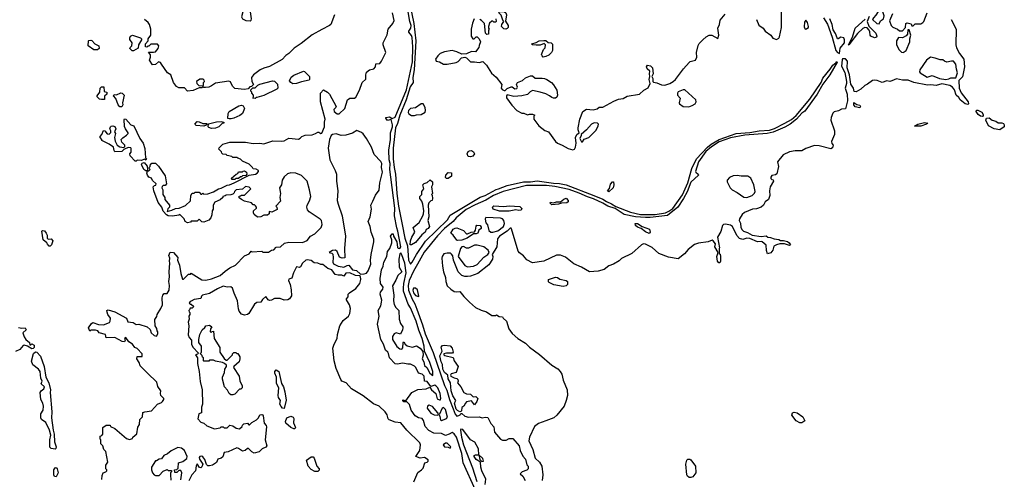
# Model space of a CAD drawing. Extents: x 2386423 to 2568864, y 578392 to 761999.
# Tile 269 of 454: x 2443189 to 2453380, y 731148 to 735904. Entities that reach past the tile are written whole.
import ezdxf

# ---------------------------------------------------------------- set-up
doc = ezdxf.new("R2010")
doc.units = 0

msp = doc.modelspace()

# ---------------------------------------------------------------- linework, layer by layer
at = {"layer": '0CON05XD'}
for points in [[(2447160, 736385), (2447269, 735865), (2447289, 735685), (2447273, 735387), (2447259, 735305), (2447260, 735255), (2447232, 735208), (2447189, 735075), (2447122, 734918), (2447099, 734831), (2447080, 734785), (2447056, 734575), (2447056, 734465), (2447066, 734375), (2447080, 734305), (2447092, 734105), (2447110, 733975), (2447146, 733785), (2447176, 733645), (2447204, 733564), (2447213, 733415), (2447235, 733376), (2447252, 733395), (2447295, 733475), (2447389, 733611), (2447616, 733835), (2447645, 733881), (2447955, 734069), (2448005, 734086), (2448122, 734148), (2448146, 734154), (2448235, 734187), (2448405, 734227), (2448475, 734227), (2448545, 734238), (2448714, 734214), (2448775, 734211), (2448846, 734194), (2449133, 734085), (2449226, 734046), (2449262, 734022), (2449315, 734000), (2449360, 733970), (2449512, 733912), (2449615, 733889), (2449691, 733889), (2449765, 733889), (2449873, 733907), (2449908, 733922), (2449949, 733951), (2450048, 734092), (2450103, 734217), (2450147, 734365), (2450194, 734465), (2450308, 734585), (2450345, 734615), (2450428, 734665), (2450605, 734727), (2450745, 734737), (2450843, 734753), (2450949, 734761), (2451001, 734779), (2451107, 734833), (2451178, 734872), (2451227, 734913), (2451368, 735082), (2451486, 735254), (2451502, 735298), (2451579, 735391), (2451605, 735435), (2451639, 735461), (2451645, 735473), (2451649, 735465), (2451573, 735335), (2451503, 735237), (2451443, 735135), (2451315, 734959)], [(2445575, 735892), (2445585, 735900), (2445588, 735915), (2445578, 735985), (2445549, 736029), (2445535, 736040), (2445515, 736040), (2445498, 736012), (2445498, 735985), (2445483, 735933), (2445494, 735914), (2445530, 735895), (2445575, 735892)], [(2450816, 735906), (2450839, 735849), (2450885, 735818), (2450906, 735785), (2450962, 735745), (2450984, 735714), (2451022, 735698), (2451045, 735712), (2451054, 735726), (2451074, 735825), (2451073, 736013)], [(2446448, 735955), (2446408, 735855), (2446396, 735844), (2446315, 735803), (2446215, 735747), (2446103, 735657), (2446029, 735611), (2445975, 735554), (2445945, 735533), (2445905, 735493), (2445775, 735420), (2445715, 735403), (2445678, 735385), (2445608, 735335), (2445588, 735305), (2445590, 735265), (2445610, 735235), (2445588, 735212), (2445572, 735208), (2445555, 735190), (2445515, 735183), (2445415, 735192), (2445390, 735215), (2445370, 735260), (2445355, 735268), (2445215, 735248), (2445175, 735219), (2445145, 735206), (2445112, 735202), (2445093, 735203), (2445085, 735210), (2445075, 735200), (2445045, 735200), (2444985, 735170), (2444924, 735164), (2444895, 735200), (2444835, 735201), (2444812, 735212), (2444781, 735255), (2444754, 735334), (2444720, 735355), (2444658, 735445), (2444645, 735460), (2444625, 735468), (2444595, 735440), (2444565, 735438), (2444534, 735484), (2444542, 735515), (2444542, 735542), (2444522, 735568), (2444575, 735568), (2444595, 735573), (2444622, 735605), (2444628, 735635), (2444615, 735650), (2444545, 735650), (2444525, 735630), (2444515, 735630), (2444505, 735620), (2444490, 735625), (2444490, 735655), (2444520, 735685), (2444518, 735705), (2444547, 735745), (2444546, 735805), (2444531, 735855), (2444518, 735875), (2444481, 735905)], [(2446397, 735133), (2446463, 735005), (2446462, 734995), (2446439, 734975), (2446442, 734955), (2446475, 734931), (2446495, 734929), (2446554, 734986), (2446583, 735075), (2446605, 735093), (2446655, 735092), (2446667, 735103), (2446706, 735174), (2446733, 735255), (2446772, 735288), (2446771, 735335), (2446780, 735360), (2446808, 735385), (2446854, 735396), (2446870, 735415), (2446874, 735446), (2446915, 735450), (2446934, 735475), (2446978, 735565), (2446950, 735645), (2446950, 735665), (2446992, 735748), (2447003, 735807), (2447052, 735865), (2447065, 735895), (2447046, 735976)], [(2447907, 731035), (2447779, 731319), (2447766, 731415), (2447709, 731585), (2447685, 731619), (2447665, 731633), (2447634, 731615), (2447595, 731603), (2447555, 731623), (2447475, 731626), (2447422, 731652), (2447384, 731695), (2447367, 731757), (2447356, 731776), (2447315, 731784), (2447282, 731805), (2447242, 731862), (2447224, 731924), (2447195, 731950), (2447165, 731950), (2447153, 731963), (2447155, 731970), (2447185, 731960), (2447248, 732045), (2447311, 732079), (2447396, 732084), (2447435, 732100), (2447452, 732075), (2447497, 732037), (2447510, 731980), (2447535, 731969), (2447545, 731972), (2447549, 731985), (2447541, 732035), (2447515, 732094), (2447495, 732116), (2447485, 732121), (2447445, 732110), (2447405, 732159), (2447380, 732165), (2447375, 732216), (2447355, 732236), (2447318, 732248), (2447289, 732305), (2447275, 732320), (2447235, 732339), (2447205, 732339), (2447155, 732349), (2447095, 732340), (2447075, 732342), (2447016, 732406), (2447005, 732450), (2446998, 732465), (2446974, 732484), (2446953, 732545), (2446926, 732595), (2446892, 732755), (2446911, 732835), (2446899, 732895), (2446926, 732945), (2446935, 732980), (2446937, 733003), (2446921, 733065), (2446924, 733086), (2446946, 733115), (2446950, 733135), (2446924, 733175), (2446919, 733225), (2446933, 733315), (2446950, 733355), (2446957, 733395), (2446990, 733455), (2446996, 733505), (2447021, 733535), (2447040, 733595), (2447041, 733625), (2447028, 733665), (2447045, 733690), (2447055, 733690), (2447058, 733665), (2447091, 733605), (2447098, 733548), (2447105, 733539), (2447123, 733537), (2447133, 733555), (2447104, 733715), (2447092, 733752), (2447067, 733875), (2447070, 733955), (2447031, 734275), (2447021, 734355), (2447024, 734415), (2447012, 734455), (2447011, 734555), (2447028, 734665), (2447028, 734735), (2447046, 734795), (2447047, 734815), (2447035, 734871), (2446995, 734862), (2446977, 734885), (2446978, 734892), (2447015, 734898), (2447045, 734881), (2447075, 734895), (2447191, 735179), (2447253, 735467), (2447258, 735625), (2447251, 735721), (2447245, 735740), (2447216, 735775), (2447216, 735785), (2447238, 735815), (2447242, 735845), (2447227, 735885), (2447210, 735985)], [(2447943, 735637), (2447940, 735615), (2447905, 735572), (2447864, 735576), (2447815, 735552), (2447765, 735548), (2447712, 735572), (2447665, 735584), (2447585, 735572), (2447542, 735555), (2447515, 735532), (2447492, 735495), (2447500, 735475), (2447535, 735467), (2447574, 735444), (2447615, 735443), (2447707, 735463), (2447727, 735473), (2447762, 735508), (2447795, 735518), (2447815, 735508), (2447855, 735468), (2447895, 735470), (2447945, 735460), (2447982, 735472), (2448022, 735435), (2448071, 735351), (2448119, 735309), (2448180, 735235), (2448172, 735195), (2448182, 735182), (2448205, 735170), (2448215, 735172), (2448235, 735192), (2448275, 735210), (2448285, 735210), (2448315, 735188), (2448335, 735192), (2448340, 735205), (2448330, 735235), (2448340, 735255), (2448394, 735276), (2448425, 735302), (2448475, 735322), (2448495, 735322), (2448525, 735298), (2448595, 735301), (2448620, 735295), (2448645, 735287), (2448693, 735253), (2448715, 735230), (2448750, 735175), (2448757, 735125), (2448749, 735101), (2448735, 735092), (2448715, 735092), (2448695, 735098), (2448672, 735115), (2448635, 735137), (2448576, 735156), (2448495, 735172), (2448471, 735159), (2448445, 735130), (2448385, 735118), (2448305, 735110), (2448234, 735126), (2448226, 735115), (2448228, 735095), (2448281, 735021), (2448335, 734964), (2448385, 734936), (2448406, 734936), (2448445, 734920), (2448465, 734928), (2448495, 734928), (2448515, 734920), (2448520, 734915), (2448510, 734905), (2448510, 734875), (2448563, 734805), (2448625, 734757), (2448662, 734745), (2448734, 734645), (2448755, 734626), (2448805, 734606), (2448865, 734571), (2448915, 734556), (2448931, 734565), (2448942, 734585), (2448947, 734625), (2448941, 734685), (2448955, 734718), (2448980, 734735), (2448969, 734765), (2448970, 734785), (2448988, 734875), (2449018, 734955), (2449055, 734978), (2449125, 734972), (2449165, 734982), (2449185, 734998), (2449225, 735000), (2449339, 735061), (2449385, 735081), (2449435, 735090), (2449475, 735112), (2449605, 735133), (2449650, 735175), (2449695, 735200), (2449713, 735245), (2449704, 735285), (2449711, 735315), (2449706, 735345), (2449712, 735372), (2449684, 735395), (2449678, 735415), (2449687, 735433), (2449718, 735428), (2449740, 735405), (2449744, 735345), (2449732, 735315), (2449742, 735295), (2449743, 735265), (2449749, 735259), (2449785, 735252), (2449832, 735232), (2449865, 735228), (2449917, 735243), (2449952, 735265), (2449978, 735285), (2450058, 735395), (2450117, 735463), (2450128, 735472), (2450183, 735487), (2450196, 735515), (2450194, 735566), (2450213, 735637), (2450223, 735657), (2450260, 735695), (2450294, 735726), (2450325, 735744), (2450353, 735743), (2450415, 735710), (2450426, 735745), (2450416, 735815), (2450432, 735855), (2450440, 735900), (2450490, 735960)], [(2447892, 735915), (2447875, 735870), (2447862, 735805), (2447863, 735735), (2447878, 735708), (2447892, 735708), (2447913, 735727), (2447925, 735728), (2447946, 735706), (2447960, 735675), (2447943, 735637)], [(2448117, 735915), (2448120, 735885), (2448115, 735880), (2448095, 735880), (2448085, 735890), (2448075, 735890), (2448052, 735868), (2448040, 735835), (2448040, 735815), (2448048, 735805), (2448040, 735795), (2448040, 735755), (2448025, 735750), (2448010, 735765), (2448000, 735865), (2447970, 735895), (2447950, 735905)], [(2448222, 735808), (2448201, 735811), (2448177, 735835), (2448178, 735855), (2448200, 735885), (2448188, 735898), (2448171, 735951), (2448147, 735975), (2448155, 735990), (2448206, 735986), (2448220, 735975), (2448227, 735955), (2448218, 735888), (2448246, 735845), (2448246, 735825), (2448235, 735813), (2448222, 735808)], [(2451510, 735925), (2451549, 735859), (2451598, 735725), (2451636, 735585), (2451655, 735565), (2451675, 735555), (2451680, 735610), (2451725, 735665), (2451727, 735697), (2451718, 735715), (2451687, 735723), (2451662, 735708), (2451655, 735708), (2451650, 735715), (2451633, 735763), (2451610, 735800), (2451598, 735855), (2451573, 735913)], [(2451981, 735939), (2451962, 735885), (2451978, 735838), (2452049, 735765), (2452060, 735735), (2452056, 735724), (2452035, 735718), (2451998, 735735), (2451990, 735745), (2451988, 735778), (2451980, 735795), (2451959, 735819), (2451935, 735825), (2451915, 735814), (2451860, 735760), (2451782, 735658), (2451775, 735641)], [(2452085, 735862), (2452098, 735892), (2452128, 735912), (2452136, 735945), (2452124, 735985), (2452105, 736003), (2452095, 736003), (2452075, 735988), (2452050, 735950), (2452025, 735925), (2452017, 735905), (2452060, 735865), (2452085, 735862)], [(2452224, 735966), (2452193, 735893), (2452208, 735845), (2452226, 735826), (2452275, 735808), (2452295, 735790), (2452325, 735790)], [(2452325, 735790), (2452358, 735822), (2452360, 735865), (2452375, 735872), (2452415, 735860), (2452422, 735842), (2452435, 735840), (2452458, 735862), (2452515, 735862), (2452536, 735874), (2452547, 735885), (2452581, 735975)], [(2452829, 735905), (2452881, 735805), (2452879, 735645), (2452884, 735614), (2452916, 735555), (2452960, 735495), (2452968, 735415), (2452954, 735346), (2452947, 735313), (2452908, 735275), (2452912, 735195), (2452935, 735149), (2453006, 735056), (2453010, 735035), (2453004, 735026), (2452975, 735035), (2452924, 735074), (2452909, 735099), (2452883, 735125), (2452865, 735178), (2452845, 735206), (2452815, 735222), (2452735, 735242), (2452675, 735224), (2452621, 735231), (2452585, 735228), (2452444, 735256), (2452385, 735279), (2452325, 735279), (2452265, 735291), (2452215, 735270), (2452195, 735266), (2452165, 735271), (2452115, 735254), (2452065, 735274), (2452035, 735279), (2452015, 735274), (2451965, 735236), (2451938, 735225), (2451895, 735184), (2451845, 735158), (2451825, 735160), (2451819, 735195), (2451793, 735237), (2451776, 735335), (2451754, 735405), (2451756, 735476), (2451735, 735499), (2451705, 735498), (2451701, 735489), (2451696, 735425), (2451729, 735359), (2451745, 735265), (2451746, 735244), (2451734, 735195), (2451754, 735135), (2451756, 735064), (2451735, 734983), (2451695, 734979), (2451665, 734961), (2451618, 734952), (2451604, 734936), (2451588, 734892), (2451584, 734865), (2451624, 734755), (2451621, 734715), (2451591, 734645), (2451595, 734622), (2451607, 734605), (2451601, 734579), (2451585, 734567), (2451465, 734598), (2451415, 734604), (2451325, 734573), (2451285, 734546), (2451215, 734548), (2451155, 734536), (2451090, 734505), (2451033, 734435), (2451043, 734385), (2451025, 734310), (2451012, 734298), (2450975, 734292), (2450963, 734275), (2450965, 734260), (2450975, 734250), (2450988, 734248), (2450990, 734235), (2450958, 734175), (2450948, 734135), (2450953, 734085), (2450939, 734045), (2450905, 734020), (2450886, 733985), (2450865, 733966), (2450815, 733948), (2450774, 733944), (2450691, 733909), (2450665, 733889), (2450638, 733845), (2450636, 733825), (2450648, 733798), (2450654, 733755), (2450665, 733730), (2450682, 733715), (2450722, 733702), (2450770, 733675), (2450865, 733660), (2450915, 733668), (2450932, 733655), (2450961, 733651), (2450998, 733635), (2451045, 733629), (2451065, 733619), (2451095, 733620), (2451135, 733608), (2451154, 733595), (2451166, 733575), (2451155, 733566), (2451105, 733586), (2451055, 733586), (2451022, 733575), (2450995, 733560), (2450985, 733520), (2450965, 733492), (2450930, 733480), (2450918, 733515), (2450915, 733570), (2450875, 733606), (2450865, 733610), (2450825, 733604), (2450745, 733641), (2450715, 733642), (2450675, 733629), (2450640, 733640), (2450610, 733670), (2450566, 733765), (2450545, 733778), (2450493, 733787), (2450475, 733784), (2450464, 733775), (2450445, 733714), (2450412, 733655), (2450432, 733545), (2450428, 733535), (2450430, 733485), (2450438, 733478), (2450444, 733455), (2450441, 733405), (2450435, 733390), (2450425, 733387), (2450411, 733405), (2450404, 733455), (2450420, 733495), (2450384, 733554), (2450392, 733585), (2450367, 733617), (2450355, 733622), (2450315, 733605), (2450215, 733592), (2450175, 733578), (2450109, 733525), (2450070, 733480), (2450005, 733431), (2449903, 733447), (2449805, 733485), (2449736, 733546), (2449665, 733583), (2449645, 733585), (2449625, 733575), (2449525, 733485), (2449418, 733432), (2449395, 733410), (2449336, 733374), (2449285, 733358), (2449239, 733321), (2449177, 733303), (2449085, 733294), (2449005, 733344), (2448925, 733379), (2448837, 733447), (2448785, 733469), (2448745, 733468), (2448614, 733406), (2448495, 733389), (2448439, 733419), (2448405, 733461), (2448361, 733491), (2448348, 733508)], [(2451325, 735808), (2451335, 735812), (2451352, 735825), (2451352, 735835), (2451342, 735875), (2451325, 735898), (2451311, 735879), (2451309, 735829), (2451315, 735812), (2451325, 735808)], [(2451775, 735641), (2451767, 735645), (2451808, 735722), (2451836, 735815), (2451941, 735909)], [(2444365, 735582), (2444353, 735583), (2444330, 735605), (2444332, 735618), (2444350, 735635), (2444352, 735665), (2444329, 735699), (2444328, 735715), (2444336, 735735), (2444355, 735744), (2444440, 735715), (2444450, 735705), (2444450, 735695), (2444418, 735645), (2444415, 735610), (2444365, 735582)], [(2452335, 735566), (2452345, 735571), (2452364, 735586), (2452402, 735675), (2452402, 735705), (2452412, 735745), (2452395, 735800), (2452382, 735798), (2452378, 735755), (2452363, 735737), (2452325, 735718), (2452285, 735720), (2452263, 735685), (2452264, 735646), (2452289, 735595), (2452315, 735570), (2452335, 735566)], [(2443995, 735592), (2443955, 735592), (2443898, 735635), (2443900, 735685), (2443905, 735690), (2443925, 735692), (2443935, 735688), (2443966, 735656), (2444008, 735635), (2444010, 735605), (2443995, 735592)], [(2448608, 735518), (2448595, 735530), (2448590, 735545), (2448612, 735595), (2448627, 735613), (2448630, 735645), (2448618, 735658), (2448575, 735642), (2448535, 735640), (2448493, 735643), (2448490, 735655), (2448535, 735667), (2448565, 735687), (2448615, 735690), (2448635, 735690), (2448658, 735668), (2448690, 735665), (2448702, 735652), (2448702, 735585), (2448692, 735565), (2448665, 735538), (2448635, 735522), (2448608, 735518)], [(2452775, 735287), (2452805, 735294), (2452825, 735302), (2452877, 735303), (2452896, 735354), (2452884, 735394), (2452879, 735445), (2452854, 735474), (2452835, 735476), (2452785, 735464), (2452760, 735475), (2452745, 735490), (2452715, 735488), (2452665, 735507), (2452615, 735517), (2452574, 735486), (2452504, 735385), (2452503, 735365), (2452509, 735355), (2452580, 735310), (2452635, 735326), (2452708, 735295), (2452775, 735287)], [(2446015, 735240), (2445994, 735254), (2445983, 735273), (2445999, 735311), (2446025, 735332), (2446125, 735372), (2446135, 735370), (2446187, 735317), (2446190, 735285), (2446185, 735280), (2446105, 735262), (2446055, 735244), (2446015, 735240)], [(2444035, 735078), (2444015, 735083), (2443990, 735105), (2443990, 735115), (2444017, 735153), (2444022, 735195), (2444035, 735208), (2444058, 735208), (2444062, 735162), (2444090, 735155), (2444090, 735135), (2444068, 735112), (2444065, 735080), (2444035, 735078)], [(2445085, 735220), (2445090, 735225), (2445090, 735255), (2445100, 735265), (2445098, 735278), (2445088, 735288), (2445055, 735290), (2445020, 735265), (2445022, 735245), (2445042, 735222), (2445085, 735220)], [(2445625, 735090), (2445602, 735092), (2445610, 735105), (2445610, 735125), (2445590, 735145), (2445590, 735155), (2445580, 735165), (2445582, 735178), (2445602, 735198), (2445625, 735200), (2445652, 735228), (2445673, 735237), (2445805, 735272), (2445827, 735267), (2445858, 735238), (2445860, 735195), (2445850, 735185), (2445715, 735120), (2445645, 735098), (2445635, 735100), (2445625, 735090)], [(2444038, 731145), (2444041, 731189), (2444054, 731216), (2444080, 731225), (2444090, 731235), (2444090, 731245), (2444080, 731255), (2444080, 731275), (2444082, 731295), (2444100, 731325), (2444080, 731435), (2444060, 731455), (2444050, 731495), (2444030, 731515), (2444030, 731555), (2444020, 731565), (2444020, 731595), (2444038, 731602), (2444050, 731615), (2444050, 731685), (2444085, 731710), (2444125, 731710), (2444130, 731695), (2444173, 731673), (2444295, 731570), (2444325, 731560), (2444355, 731570), (2444360, 731585), (2444402, 731618), (2444413, 731687), (2444430, 731715), (2444433, 731767), (2444460, 731795), (2444462, 731838), (2444485, 731848), (2444554, 731856), (2444614, 731926), (2444655, 731943), (2444668, 731955), (2444680, 731975), (2444679, 731985), (2444651, 732015), (2444646, 732035), (2444651, 732065), (2444619, 732109), (2444608, 732155), (2444512, 732245), (2444435, 732322), (2444427, 732357), (2444400, 732395), (2444405, 732420), (2444455, 732420), (2444456, 732446), (2444405, 732502), (2444382, 732512), (2444358, 732545), (2444320, 732570), (2444288, 732615), (2444272, 732608), (2444280, 732585), (2444275, 732570), (2444250, 732575), (2444175, 732617), (2444085, 732612), (2444078, 732648), (2444013, 732663), (2443996, 732686), (2443975, 732692), (2443925, 732690), (2443915, 732680), (2443900, 732715), (2443931, 732759), (2443945, 732770), (2444005, 732750), (2444055, 732747), (2444119, 732771), (2444126, 732784), (2444128, 732815), (2444100, 732855), (2444093, 732877), (2444092, 732895), (2444105, 732902), (2444175, 732880), (2444295, 732817), (2444308, 732778), (2444362, 732772), (2444395, 732750), (2444422, 732752), (2444507, 732727), (2444538, 732698), (2444550, 732665), (2444580, 732635), (2444605, 732630), (2444620, 732655), (2444620, 732675), (2444610, 732685), (2444608, 732708), (2444590, 732735), (2444588, 732802), (2444607, 732833), (2444610, 732855), (2444648, 732915), (2444668, 732955), (2444662, 733025), (2444670, 733055), (2444685, 733070), (2444715, 733070), (2444736, 733104), (2444740, 733155), (2444733, 733195), (2444740, 733245), (2444737, 733295), (2444742, 733385), (2444738, 733405), (2444742, 733435), (2444732, 733465), (2444745, 733500), (2444780, 733495), (2444827, 733445), (2444822, 733415), (2444842, 733365), (2444857, 733277), (2444875, 733220), (2444885, 733220), (2444935, 733270), (2444955, 733270), (2444965, 733280), (2445075, 733212), (2445115, 733208), (2445175, 733222), (2445265, 733258), (2445315, 733303), (2445365, 733337), (2445422, 733365), (2445515, 733462), (2445565, 733482), (2445585, 733510), (2445595, 733502), (2445695, 733508), (2445705, 733500), (2445765, 733500), (2445795, 733520), (2445818, 733522), (2445845, 733550), (2445887, 733553), (2445928, 733592), (2445975, 733602), (2446115, 733598), (2446165, 733618), (2446198, 733665), (2446245, 733690), (2446292, 733735), (2446308, 733755), (2446318, 733785), (2446312, 733825), (2446299, 733839), (2446185, 733917), (2446166, 733936), (2446160, 733965), (2446163, 733985), (2446190, 734030), (2446201, 734075), (2446189, 734145), (2446164, 734234), (2446105, 734293), (2446046, 734316), (2445995, 734320), (2445961, 734309), (2445925, 734278), (2445907, 734245), (2445897, 734195), (2445877, 734163), (2445887, 734105), (2445882, 734065), (2445888, 734025), (2445840, 733975), (2445850, 733965), (2445855, 733940), (2445797, 733913), (2445772, 733918), (2445770, 733895), (2445755, 733880), (2445715, 733880), (2445683, 733863), (2445655, 733862), (2445635, 733870), (2445615, 733890), (2445610, 733905), (2445610, 733925), (2445640, 733955), (2445640, 733965), (2445628, 733978), (2445618, 733988), (2445605, 733990), (2445588, 734008), (2445515, 734028), (2445483, 734043), (2445462, 734062), (2445462, 734078), (2445475, 734080), (2445485, 734090), (2445515, 734090), (2445580, 734155), (2445565, 734170), (2445525, 734178), (2445495, 734150), (2445430, 734145), (2445412, 734128), (2445408, 734112), (2445395, 734100), (2445375, 734092), (2445325, 734090), (2445315, 734080), (2445290, 734075), (2445290, 734065), (2445265, 734040), (2445210, 734015), (2445190, 733985), (2445190, 733945), (2445180, 733925), (2445178, 733885), (2445167, 733853), (2445145, 733830), (2445095, 733810), (2445075, 733813), (2445052, 733832), (2445045, 733840), (2445025, 733820), (2444965, 733820), (2444955, 733810), (2444925, 733802), (2444900, 733815), (2444890, 733845), (2444847, 733887), (2444835, 733880), (2444769, 733871), (2444725, 733876), (2444707, 733885), (2444674, 733924), (2444660, 733965), (2444622, 734012), (2444578, 734135), (2444571, 734175), (2444585, 734190), (2444598, 734192), (2444600, 734205), (2444565, 734240), (2444553, 734263), (2444525, 734276), (2444511, 734295), (2444506, 734315), (2444510, 734340), (2444525, 734340), (2444540, 734355), (2444532, 734362), (2444530, 734375), (2444540, 734385), (2444542, 734408), (2444555, 734420), (2444595, 734420), (2444625, 734390), (2444695, 734290), (2444710, 734205), (2444695, 734190), (2444675, 734190), (2444662, 734178), (2444660, 734165), (2444670, 734145), (2444670, 734095), (2444690, 734065), (2444690, 734045), (2444740, 733985), (2444740, 733965), (2444722, 733948), (2444715, 733920), (2444765, 733932), (2444800, 733950), (2444840, 733955), (2444905, 733982), (2444955, 734030), (2444960, 734085), (2444975, 734110), (2444995, 734110), (2445005, 734120), (2445045, 734120), (2445065, 734100), (2445075, 734100), (2445085, 734110), (2445095, 734100), (2445135, 734103), (2445195, 734124), (2445247, 734153), (2445275, 734160), (2445302, 734175), (2445335, 734193), (2445360, 734195), (2445410, 734215), (2445563, 734297), (2445630, 734305), (2445648, 734315), (2445662, 734335), (2445660, 734345), (2445635, 734358), (2445605, 734360), (2445600, 734375), (2445565, 734410), (2445495, 734440), (2445475, 734460), (2445445, 734470), (2445435, 734480), (2445395, 734480), (2445385, 734490), (2445335, 734500), (2445325, 734510), (2445292, 734512), (2445282, 734522), (2445278, 734538), (2445250, 734565), (2445252, 734578), (2445290, 734615), (2445365, 734638), (2445525, 734637), (2445607, 734623), (2445675, 734627), (2445715, 734620), (2445808, 734652), (2445895, 734648), (2445925, 734652), (2445975, 734678), (2446073, 734667), (2446093, 734677), (2446110, 734695), (2446145, 734710), (2446216, 734714), (2446250, 734725), (2446275, 734742), (2446285, 734742), (2446305, 734728), (2446315, 734730), (2446344, 734795), (2446343, 734845), (2446352, 734875), (2446301, 735055), (2446302, 735145), (2446335, 735180), (2446376, 735156), (2446397, 735133)], [(2444225, 735001), (2444207, 735025), (2444185, 735090), (2444160, 735115), (2444165, 735130), (2444192, 735128), (2444235, 735148), (2444250, 735145), (2444270, 735125), (2444253, 735045), (2444258, 735025), (2444245, 735004), (2444225, 735001)], [(2450115, 735004), (2450150, 735015), (2450180, 735035), (2450192, 735055), (2450186, 735075), (2450075, 735178), (2450055, 735180), (2450005, 735157), (2449996, 735145), (2449998, 735125), (2450024, 735094), (2450014, 735045), (2450018, 735035), (2450055, 735005), (2450115, 735004)], [(2445357, 734877), (2445343, 734883), (2445347, 734935), (2445356, 734954), (2445458, 735012), (2445485, 735019), (2445502, 735012), (2445514, 734985), (2445495, 734935), (2445467, 734913), (2445405, 734885), (2445377, 734877), (2445357, 734877)], [(2447245, 734912), (2447275, 734914), (2447295, 734921), (2447345, 734922), (2447384, 734946), (2447390, 734965), (2447384, 734995), (2447365, 735033), (2447345, 735033), (2447286, 734994), (2447235, 734987), (2447212, 734965), (2447209, 734945), (2447215, 734931), (2447245, 734912)], [(2451885, 734992), (2451835, 735002), (2451822, 735025), (2451822, 735048), (2451855, 735028), (2451885, 735020), (2451892, 735005), (2451885, 734992)], [(2451315, 734959), (2451283, 734937), (2451229, 734875), (2451163, 734825), (2451108, 734792), (2450989, 734741), (2450925, 734727), (2450695, 734711), (2450545, 734681), (2450430, 734639), (2450351, 734589), (2450290, 734540), (2450216, 734434), (2450184, 734335), (2450187, 734325), (2450211, 734305), (2450214, 734295), (2450137, 734223), (2450097, 734123), (2450061, 734055), (2450001, 733965), (2449895, 733878), (2449715, 733858), (2449665, 733858), (2449563, 733863), (2449445, 733890), (2449351, 733951), (2449276, 733975), (2449226, 734006), (2449129, 734049), (2449065, 734070), (2448980, 734110), (2448876, 734146), (2448727, 734177), (2448641, 734189), (2448435, 734187), (2448194, 734126), (2448094, 734086), (2448015, 734037), (2447902, 733988), (2447811, 733939), (2447705, 733855), (2447674, 733816), (2447585, 733742), (2447513, 733667), (2447375, 733499), (2447307, 733373), (2447265, 733302), (2447219, 733205), (2447208, 733155), (2447214, 733105), (2447251, 733011), (2447279, 732965), (2447300, 732910), (2447358, 732748), (2447384, 732654), (2447469, 732459), (2447585, 732120), (2447609, 732069), (2447636, 731974), (2447676, 731876), (2447695, 731822), (2447715, 731803), (2447735, 731807), (2447748, 731815), (2447755, 731830), (2447765, 731830), (2447795, 731803), (2447835, 731792), (2447943, 731793), (2447975, 731783), (2448005, 731790), (2448035, 731788), (2448066, 731726), (2448095, 731692), (2448104, 731635), (2448164, 731564), (2448185, 731552), (2448225, 731552), (2448255, 731570), (2448292, 731572), (2448360, 731495), (2448368, 731445), (2448396, 731386), (2448423, 731355), (2448438, 731298), (2448450, 731285), (2448450, 731255), (2448437, 731243), (2448390, 731225), (2448370, 731205), (2448395, 731180), (2448420, 731135)], [(2453155, 734901), (2453135, 734906), (2453109, 734925), (2453089, 734955), (2453092, 734968), (2453107, 734967), (2453148, 734948), (2453160, 734925), (2453160, 734905), (2453155, 734901)], [(2444395, 734440), (2444385, 734440), (2444332, 734495), (2444330, 734515), (2444342, 734535), (2444343, 734573), (2444338, 734578), (2444315, 734582), (2444288, 734572), (2444265, 734560), (2444245, 734540), (2444175, 734538), (2444165, 734550), (2444160, 734585), (2444116, 734616), (2444040, 734655), (2444040, 734665), (2444020, 734685), (2444020, 734695), (2444040, 734715), (2444055, 734758), (2444070, 734755), (2444093, 734723), (2444115, 734720), (2444132, 734738), (2444132, 734755), (2444122, 734775), (2444128, 734795), (2444135, 734802), (2444154, 734806), (2444175, 734800), (2444183, 734775), (2444170, 734745), (2444180, 734725), (2444170, 734685), (2444178, 734648), (2444197, 734607), (2444225, 734590), (2444268, 734582), (2444277, 734593), (2444276, 734606), (2444246, 734636), (2444240, 734665), (2444255, 734683), (2444295, 734708), (2444312, 734725), (2444313, 734735), (2444285, 734774), (2444275, 734800), (2444269, 734871), (2444275, 734878), (2444286, 734876), (2444340, 734815), (2444370, 734805), (2444432, 734675), (2444467, 734625), (2444483, 734573), (2444490, 734475), (2444500, 734465), (2444495, 734450), (2444485, 734460), (2444445, 734449), (2444405, 734450), (2444395, 734440)], [(2445095, 734802), (2445015, 734810), (2445000, 734825), (2445025, 734850), (2445047, 734847), (2445085, 734830), (2445125, 734830), (2445130, 734825), (2445118, 734812), (2445095, 734802)], [(2445175, 734780), (2445145, 734790), (2445140, 734795), (2445142, 734828), (2445225, 734848), (2445275, 734852), (2445300, 734845), (2445300, 734835), (2445285, 734830), (2445250, 734795), (2445215, 734782), (2445175, 734780)], [(2449015, 734640), (2449033, 734667), (2449078, 734685), (2449155, 734762), (2449177, 734805), (2449178, 734825), (2449170, 734835), (2449135, 734837), (2449106, 734824), (2449056, 734764), (2449002, 734718), (2449002, 734705), (2448987, 734675), (2449005, 734640), (2449015, 734640)], [(2452452, 734802), (2452485, 734824), (2452555, 734841), (2452588, 734835), (2452575, 734822), (2452515, 734804), (2452452, 734802)], [(2453335, 734764), (2453275, 734776), (2453217, 734807), (2453190, 734865), (2453194, 734885), (2453225, 734889), (2453254, 734864), (2453293, 734853), (2453315, 734836), (2453355, 734838), (2453370, 734830), (2453380, 734815), (2453379, 734795), (2453335, 734764)], [(2446715, 733272), (2446755, 733273), (2446777, 733283), (2446795, 733304), (2446824, 733375), (2446820, 733415), (2446825, 733475), (2446855, 733605), (2446853, 733633), (2446827, 733705), (2446816, 733765), (2446795, 733815), (2446818, 733865), (2446830, 733945), (2446822, 733985), (2446845, 734025), (2446871, 734089), (2446909, 734141), (2446915, 734215), (2446943, 734325), (2446933, 734375), (2446936, 734415), (2446928, 734438), (2446859, 734509), (2446831, 734585), (2446780, 734675), (2446745, 734722), (2446725, 734738), (2446677, 734757), (2446635, 734730), (2446565, 734709), (2446515, 734706), (2446465, 734722), (2446428, 734715), (2446413, 734705), (2446394, 734665), (2446381, 734575), (2446399, 734455), (2446453, 734345), (2446467, 734305), (2446467, 734235), (2446480, 734135), (2446476, 734035), (2446484, 733994), (2446527, 733875), (2446561, 733665), (2446551, 733535), (2446555, 733440), (2446525, 733437), (2446498, 733448), (2446474, 733505), (2446459, 733519), (2446428, 733515), (2446392, 733495), (2446420, 733490), (2446429, 733479), (2446435, 733445), (2446429, 733395), (2446437, 733377), (2446484, 733354), (2446526, 733346), (2446545, 733344), (2446578, 733362), (2446595, 733363), (2446635, 733316), (2446675, 733309), (2446715, 733272)], [(2447855, 734484), (2447829, 734489), (2447820, 734515), (2447831, 734539), (2447845, 734549), (2447865, 734551), (2447887, 734537), (2447896, 734515), (2447878, 734492), (2447855, 734484)], [(2444495, 734339), (2444474, 734355), (2444450, 734405), (2444455, 734420), (2444477, 734427), (2444508, 734388), (2444512, 734355), (2444510, 734340), (2444505, 734340), (2444495, 734339)], [(2445385, 734250), (2445380, 734265), (2445430, 734305), (2445448, 734312), (2445455, 734330), (2445495, 734330), (2445502, 734338), (2445515, 734340), (2445538, 734328), (2445540, 734305), (2445528, 734292), (2445495, 734290), (2445485, 734280), (2445475, 734280), (2445455, 734260), (2445425, 734260), (2445415, 734252), (2445385, 734250)], [(2447625, 734262), (2447605, 734262), (2447595, 734270), (2447598, 734295), (2447625, 734322), (2447658, 734318), (2447658, 734285), (2447625, 734262)], [(2450715, 734063), (2450770, 734085), (2450795, 734110), (2450800, 734125), (2450787, 734195), (2450758, 734265), (2450725, 734286), (2450656, 734284), (2450615, 734293), (2450575, 734290), (2450535, 734272), (2450512, 734245), (2450513, 734225), (2450542, 734165), (2450562, 734145), (2450615, 734117), (2450685, 734067), (2450715, 734063)], [(2447245, 733574), (2447230, 733575), (2447234, 733615), (2447247, 733653), (2447278, 733705), (2447260, 733755), (2447322, 733805), (2447363, 733875), (2447369, 733895), (2447371, 733925), (2447360, 733995), (2447350, 734025), (2447330, 734055), (2447332, 734075), (2447350, 734095), (2447350, 734125), (2447372, 734155), (2447363, 734197), (2447375, 734208), (2447405, 734218), (2447437, 734247), (2447460, 734225), (2447460, 734195), (2447450, 734175), (2447460, 734105), (2447450, 734095), (2447457, 734087), (2447462, 734055), (2447458, 734032), (2447445, 734030), (2447425, 734010), (2447418, 733985), (2447424, 733866), (2447413, 733825), (2447430, 733765), (2447418, 733745), (2447397, 733733), (2447387, 733705), (2447352, 733678), (2447285, 733599), (2447245, 733574)], [(2449285, 734124), (2449273, 734135), (2449293, 734157), (2449305, 734202), (2449325, 734227), (2449335, 734227), (2449340, 734195), (2449332, 734165), (2449285, 734124)], [(2448255, 733924), (2448155, 733924), (2448088, 733945), (2448082, 733965), (2448095, 733978), (2448201, 733971), (2448255, 733978), (2448365, 733972), (2448385, 733950), (2448380, 733935), (2448355, 733931), (2448325, 733937), (2448255, 733924)], [(2448695, 733990), (2448680, 734005), (2448683, 734017), (2448715, 734008), (2448745, 734018), (2448785, 734018), (2448822, 734048), (2448845, 734056), (2448866, 734035), (2448865, 734018), (2448852, 734008), (2448795, 734007), (2448765, 733994), (2448695, 733990)], [(2447725, 733619), (2447712, 733622), (2447675, 733673), (2447650, 733695), (2447677, 733735), (2447695, 733748), (2447715, 733751), (2447784, 733724), (2447815, 733690), (2447825, 733690), (2447863, 733707), (2447895, 733710), (2447908, 733725), (2447913, 733767), (2447921, 733779), (2447956, 733775), (2447965, 733758), (2447964, 733745), (2447942, 733725), (2447930, 733695), (2447915, 733687), (2447885, 733690), (2447820, 733645), (2447765, 733624), (2447725, 733619)], [(2448085, 733704), (2448139, 733721), (2448196, 733764), (2448206, 733794), (2448201, 733825), (2448185, 733842), (2448165, 733850), (2448015, 733859), (2448006, 733845), (2448009, 733819), (2448015, 733801), (2448032, 733782), (2448044, 733724), (2448065, 733705), (2448085, 733704)], [(2449705, 733693), (2449665, 733709), (2449622, 733742), (2449585, 733758), (2449564, 733775), (2449558, 733795), (2449585, 733794), (2449633, 733763), (2449707, 733735), (2449716, 733704), (2449705, 733693)], [(2443505, 733560), (2443495, 733560), (2443475, 733580), (2443470, 733595), (2443432, 733625), (2443418, 733715), (2443425, 733722), (2443445, 733720), (2443463, 733695), (2443472, 733675), (2443473, 733643), (2443482, 733632), (2443515, 733638), (2443532, 733615), (2443517, 733573), (2443505, 733560)], [(2448348, 733508), (2448280, 733740), (2448275, 733748), (2448265, 733747), (2448235, 733716), (2448156, 733665), (2448135, 733637), (2448126, 733555), (2448078, 733475), (2448087, 733453), (2448083, 733425), (2448044, 733366), (2447931, 733279), (2447855, 733250), (2447825, 733247), (2447795, 733247), (2447765, 733257), (2447726, 733295), (2447679, 733415), (2447672, 733462), (2447658, 733478), (2447648, 733488), (2447615, 733490), (2447579, 733481), (2447561, 733455), (2447557, 733435), (2447564, 733354), (2447574, 733295), (2447597, 733235), (2447599, 733195), (2447615, 733150), (2447650, 733115), (2447685, 733092), (2447705, 733088), (2447745, 733090), (2447785, 733040), (2447845, 732983), (2447908, 732925), (2447965, 732897), (2448021, 732881), (2448075, 732843), (2448115, 732842), (2448125, 732850), (2448153, 732833), (2448185, 732830), (2448192, 732815), (2448227, 732785), (2448252, 732705), (2448285, 732656), (2448345, 732604), (2448425, 732558), (2448466, 732515), (2448569, 732439), (2448695, 732330), (2448760, 732290), (2448784, 732264), (2448801, 732235), (2448813, 732175), (2448854, 732075), (2448858, 732015), (2448846, 731965), (2448826, 731905), (2448748, 731812), (2448716, 731784), (2448636, 731754), (2448559, 731725), (2448518, 731695), (2448464, 731586), (2448459, 731545), (2448501, 731455), (2448525, 731368), (2448570, 731325), (2448594, 731284), (2448605, 731195), (2448596, 731135)], [(2447825, 733347), (2447885, 733353), (2447925, 733372), (2447994, 733446), (2448033, 733475), (2448048, 733495), (2448038, 733518), (2447994, 733554), (2447925, 733572), (2447895, 733571), (2447835, 733539), (2447815, 733540), (2447784, 733556), (2447765, 733554), (2447750, 733535), (2447728, 733455), (2447795, 733361), (2447825, 733347)], [(2447465, 732223), (2447464, 732265), (2447435, 732356), (2447379, 732475), (2447376, 732525), (2447353, 732607), (2447320, 732690), (2447291, 732785), (2447235, 732921), (2447211, 732961), (2447163, 733095), (2447160, 733125), (2447165, 733175), (2447190, 733285), (2447174, 733385), (2447145, 733471), (2447135, 733492), (2447125, 733483), (2447114, 733425), (2447118, 733345), (2447143, 733295), (2447102, 733258), (2447081, 733209), (2447048, 733152), (2447061, 733055), (2447058, 732995), (2447066, 732956), (2447081, 732925), (2447113, 732895), (2447117, 732805), (2447130, 732760), (2447154, 732725), (2447154, 732715), (2447151, 732695), (2447129, 732651), (2447085, 732663), (2447065, 732654), (2447048, 732625), (2447046, 732595), (2447092, 732522), (2447125, 732497), (2447144, 732496), (2447153, 732507), (2447158, 732562), (2447165, 732570), (2447178, 732548), (2447200, 732530), (2447255, 732517), (2447295, 732530), (2447335, 732504), (2447361, 732471), (2447364, 732434), (2447354, 732394), (2447371, 732365), (2447378, 732325), (2447402, 732305), (2447434, 732245), (2447465, 732223)], [(2447269, 731121), (2447311, 731219), (2447347, 731245), (2447364, 731265), (2447382, 731318), (2447406, 731324), (2447416, 731335), (2447415, 731348), (2447380, 731375), (2447335, 731367), (2447290, 731385), (2447330, 731445), (2447337, 731505), (2447329, 731525), (2447197, 731657), (2447135, 731732), (2447075, 731740), (2447014, 731764), (2447003, 731775), (2446992, 731815), (2446972, 731845), (2446911, 731905), (2446850, 731930), (2446745, 732012), (2446622, 732085), (2446568, 732145), (2446524, 732164), (2446511, 732181), (2446464, 732295), (2446444, 732374), (2446431, 732505), (2446444, 732546), (2446474, 732605), (2446479, 732645), (2446504, 732735), (2446537, 732793), (2446592, 732835), (2446607, 732865), (2446612, 732915), (2446602, 732955), (2446570, 733005), (2446570, 733015), (2446590, 733035), (2446590, 733065), (2446601, 733079), (2446667, 733123), (2446709, 733175), (2446720, 733215), (2446716, 733246), (2446705, 733253), (2446665, 733256), (2446606, 733286), (2446565, 733282), (2446545, 733252), (2446522, 733262), (2446485, 733260), (2446455, 733268), (2446420, 733315), (2446379, 733329), (2446325, 733370), (2446305, 733372), (2446276, 733386), (2446235, 733390), (2446205, 733413), (2446165, 733420), (2446150, 733415), (2446116, 733384), (2446095, 733346), (2446085, 733341), (2446055, 733348), (2446022, 733285), (2446005, 733230), (2445975, 733220), (2445972, 733205), (2445990, 733165), (2445999, 733109), (2446003, 733047), (2445980, 733015), (2445963, 733007), (2445925, 733003), (2445885, 733018), (2445825, 733018), (2445795, 733002), (2445775, 733000), (2445760, 733005), (2445735, 733040), (2445702, 733008), (2445685, 732982), (2445643, 732977), (2445620, 732960), (2445562, 732865), (2445545, 732853), (2445515, 732848), (2445485, 732858), (2445459, 732889), (2445452, 732912), (2445444, 732994), (2445407, 733075), (2445393, 733125), (2445375, 733139), (2445335, 733137), (2445294, 733146), (2445235, 733120), (2445155, 733070), (2445080, 733055), (2445070, 733045), (2445065, 733020), (2444995, 733010), (2444965, 732990), (2444952, 732988), (2444942, 732972), (2444952, 732962), (2444965, 732960), (2444990, 732935), (2444975, 732920), (2444952, 732918), (2444948, 732902), (2444940, 732895), (2444942, 732882), (2444950, 732875), (2444950, 732855), (2444940, 732835), (2444942, 732805), (2444933, 732773), (2444938, 732735), (2444934, 732644), (2444944, 732614), (2444967, 732587), (2444968, 732545), (2444982, 732515), (2445040, 732455), (2445028, 732442), (2445010, 732435), (2445030, 732405), (2445030, 732345), (2445047, 732265), (2445058, 732162), (2445077, 732075), (2445082, 731925), (2445070, 731895), (2445070, 731835), (2445042, 731825), (2445032, 731775), (2445065, 731740), (2445095, 731730), (2445125, 731702), (2445205, 731670), (2445265, 731680), (2445275, 731690), (2445295, 731690), (2445305, 731680), (2445335, 731680), (2445365, 731708), (2445395, 731700), (2445428, 731678), (2445465, 731672), (2445492, 731695), (2445495, 731710), (2445508, 731722), (2445545, 731730), (2445562, 731712), (2445568, 731712), (2445590, 731735), (2445640, 731765), (2445660, 731785), (2445674, 731816), (2445695, 731820), (2445706, 731816), (2445710, 731805), (2445718, 731728), (2445739, 731705), (2445742, 731692), (2445730, 731555), (2445748, 731495), (2445735, 731480), (2445700, 731465), (2445666, 731434), (2445615, 731420), (2445591, 731431), (2445557, 731467), (2445545, 731468), (2445523, 731447), (2445495, 731441), (2445455, 731468), (2445435, 731474), (2445348, 731432), (2445306, 731424), (2445290, 731380), (2445273, 731367), (2445238, 731355), (2445225, 731322), (2445184, 731296), (2445155, 731287), (2445135, 731288), (2445122, 731302), (2445104, 731354), (2445085, 731382), (2445075, 731388), (2445055, 731383), (2445047, 731375), (2445050, 731355), (2445084, 731305), (2445074, 731276), (2445065, 731268), (2445049, 731269), (2445025, 731310), (2445014, 731286), (2445010, 731235), (2444969, 731195), (2444938, 731132)], [(2448815, 733142), (2448719, 733159), (2448670, 733185), (2448663, 733193), (2448662, 733215), (2448735, 733240), (2448756, 733236), (2448781, 733221), (2448845, 733207), (2448858, 733195), (2448860, 733165), (2448845, 733150), (2448815, 733142)], [(2447315, 733040), (2447320, 733045), (2447305, 733108), (2447285, 733126), (2447265, 733126), (2447257, 733105), (2447265, 733078), (2447285, 733052), (2447315, 733040)], [(2443175, 732718), (2443211, 732711), (2443246, 732715), (2443256, 732694), (2443222, 732665), (2443235, 732623), (2443254, 732595), (2443290, 732565), (2443295, 732540), (2443305, 732540), (2443315, 732550), (2443338, 732535), (2443337, 732513), (2443328, 732502), (2443315, 732500), (2443270, 732525), (2443234, 732536), (2443225, 732534), (2443189, 732491), (2443145, 732471)], [(2445395, 732022), (2445375, 732022), (2445357, 732037), (2445341, 732071), (2445310, 732105), (2445287, 732185), (2445287, 732205), (2445310, 732255), (2445313, 732287), (2445330, 732315), (2445328, 732328), (2445308, 732348), (2445287, 732357), (2445215, 732370), (2445195, 732380), (2445155, 732380), (2445145, 732370), (2445095, 732370), (2445090, 732375), (2445090, 732405), (2445082, 732412), (2445078, 732428), (2445060, 732445), (2445062, 732458), (2445070, 732465), (2445070, 732525), (2445042, 732565), (2445042, 732595), (2445052, 732645), (2445078, 732695), (2445105, 732720), (2445115, 732738), (2445153, 732743), (2445177, 732727), (2445162, 732705), (2445160, 732675), (2445175, 732670), (2445182, 732678), (2445195, 732680), (2445202, 732605), (2445262, 732512), (2445261, 732465), (2445305, 732400), (2445325, 732380), (2445335, 732380), (2445390, 732435), (2445390, 732445), (2445405, 732460), (2445425, 732460), (2445435, 732450), (2445445, 732450), (2445466, 732416), (2445468, 732395), (2445459, 732365), (2445404, 732316), (2445402, 732305), (2445461, 732215), (2445466, 732166), (2445492, 732115), (2445490, 732095), (2445478, 732082), (2445465, 732080), (2445415, 732030), (2445395, 732022)], [(2443555, 731460), (2443515, 731466), (2443502, 731482), (2443500, 731555), (2443510, 731605), (2443498, 731658), (2443460, 731735), (2443416, 731766), (2443406, 731785), (2443409, 731825), (2443433, 731865), (2443436, 731905), (2443429, 731935), (2443406, 731975), (2443400, 732045), (2443411, 732065), (2443439, 732085), (2443444, 732105), (2443411, 732135), (2443423, 732165), (2443406, 732195), (2443400, 732265), (2443385, 732287), (2443324, 732334), (2443310, 732370), (2443331, 732449), (2443353, 732467), (2443365, 732464), (2443403, 732423), (2443441, 732315), (2443460, 732205), (2443491, 732145), (2443508, 732075), (2443504, 732045), (2443520, 731845), (2443518, 731785), (2443536, 731656), (2443546, 731615), (2443550, 731535), (2443566, 731485), (2443564, 731466), (2443555, 731460)], [(2447745, 731848), (2447720, 731860), (2447708, 731875), (2447689, 731935), (2447704, 731965), (2447672, 732012), (2447653, 732065), (2447647, 732147), (2447625, 732188), (2447620, 732225), (2447587, 732255), (2447568, 732288), (2447566, 732335), (2447552, 732365), (2447539, 732425), (2447560, 732475), (2447552, 732515), (2447565, 732534), (2447585, 732538), (2447645, 732528), (2447665, 732505), (2447674, 732465), (2447668, 732452), (2447606, 732454), (2447580, 732445), (2447580, 732435), (2447588, 732428), (2447675, 732408), (2447687, 732375), (2447728, 732315), (2447705, 732252), (2447655, 732238), (2447648, 732225), (2447652, 732215), (2447685, 732197), (2447712, 732192), (2447725, 732180), (2447728, 732165), (2447720, 732145), (2447754, 732104), (2447785, 732048), (2447813, 732033), (2447855, 732030), (2447883, 732003), (2447910, 732005), (2447932, 731985), (2447922, 731955), (2447895, 731920), (2447865, 731960), (2447815, 731950), (2447803, 731937), (2447786, 731904), (2447765, 731890), (2447762, 731858), (2447755, 731850), (2447745, 731848)], [(2445925, 731880), (2445910, 731885), (2445895, 731900), (2445882, 731925), (2445888, 731965), (2445867, 731995), (2445864, 732015), (2445872, 732095), (2445848, 732138), (2445847, 732205), (2445828, 732245), (2445830, 732265), (2445845, 732280), (2445870, 732265), (2445900, 732140), (2445920, 732105), (2445932, 732055), (2445946, 731966), (2445925, 731880)], [(2447515, 731813), (2447522, 731825), (2447518, 731835), (2447460, 731900), (2447426, 731914), (2447409, 731905), (2447408, 731885), (2447445, 731831), (2447480, 731815), (2447515, 731813)], [(2447555, 731757), (2447565, 731761), (2447605, 731777), (2447618, 731792), (2447595, 731870), (2447575, 731893), (2447560, 731885), (2447530, 731815), (2447539, 731799), (2447545, 731762), (2447555, 731757)], [(2451285, 731731), (2451265, 731734), (2451224, 731755), (2451182, 731812), (2451188, 731835), (2451205, 731843), (2451235, 731836), (2451294, 731795), (2451314, 731755), (2451285, 731731)], [(2446025, 731670), (2445995, 731683), (2445945, 731730), (2445941, 731745), (2445954, 731786), (2445995, 731801), (2446020, 731790), (2446026, 731776), (2446024, 731734), (2446042, 731685), (2446035, 731672), (2446025, 731670)], [(2448006, 731095), (2448015, 731150), (2447973, 731235), (2447962, 731275), (2447960, 731325), (2447915, 731354), (2447892, 731385), (2447892, 731395), (2447905, 731401), (2447940, 731400), (2447952, 731352), (2447972, 731332), (2447988, 731335), (2447982, 731365), (2447940, 731400), (2447936, 731464), (2447901, 731531), (2447855, 731556), (2447775, 731663), (2447755, 731666), (2447751, 731655), (2447761, 731585), (2447782, 731505), (2447877, 731267), (2447921, 731125)], [(2444856, 731144), (2444868, 731215), (2444855, 731240), (2444835, 731240), (2444815, 731220), (2444795, 731220), (2444790, 731245), (2444815, 731250), (2444828, 731262), (2444832, 731318), (2444876, 731334), (2444920, 731365), (2444922, 731385), (2444896, 731446), (2444862, 731472), (2444825, 731478), (2444756, 731444), (2444718, 731412), (2444680, 731395), (2444655, 731360), (2444633, 731357), (2444605, 731340), (2444595, 731340), (2444553, 731275), (2444554, 731245), (2444563, 731215), (2444580, 731195), (2444595, 731188), (2444632, 731188), (2444675, 731232), (2444715, 731250), (2444725, 731240), (2444760, 731240), (2444760, 731225), (2444750, 731215), (2444748, 731195), (2444752, 731138)], [(2447645, 731470), (2447650, 731485), (2447615, 731523), (2447595, 731523), (2447572, 731505), (2447585, 731484), (2447625, 731480), (2447645, 731470)], [(2446275, 731228), (2446245, 731228), (2446205, 731248), (2446173, 731285), (2446158, 731345), (2446205, 731381), (2446225, 731380), (2446235, 731367), (2446264, 731284), (2446287, 731255), (2446287, 731243), (2446275, 731228)], [(2450135, 731166), (2450118, 731168), (2450101, 731181), (2450094, 731194), (2450085, 731305), (2450093, 731345), (2450105, 731358), (2450125, 731358), (2450135, 731351), (2450185, 731285), (2450187, 731215), (2450155, 731174), (2450135, 731166)], [(2443565, 731174), (2443548, 731178), (2443542, 731195), (2443543, 731247), (2443555, 731267), (2443565, 731270), (2443576, 731256), (2443586, 731215), (2443565, 731174)]]:
    msp.add_lwpolyline(points, dxfattribs=at)

doc.saveas('drawing.dxf')
